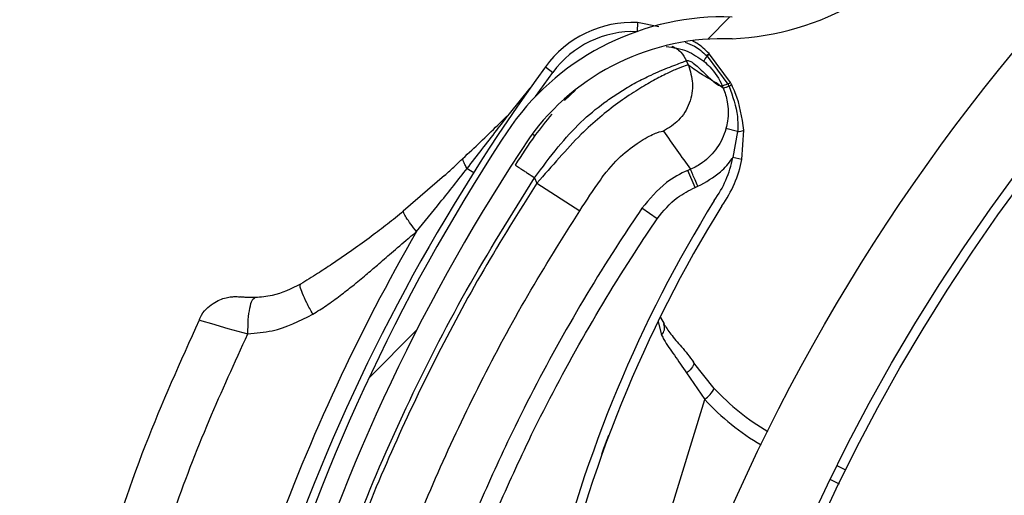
# Model space of a CAD drawing. Header units: inches. Extents: x 170 to 284, y 215 to 248.
# Tile 674 of 1056: x 210.8373 to 210.9463, y 244.6019 to 244.6546. Entities that reach past the tile are written whole.
import ezdxf

# ---------------------------------------------------------------- set-up
doc = ezdxf.new("R2010")
doc.units = ezdxf.units.IN
doc.header["$LTSCALE"] = 0.25
doc.header["$MEASUREMENT"] = 0
doc.layers.add('ANNOTATIONS', color=1, linetype='Continuous')
doc.layers.add('LH FRONT OF HOOD', color=7, linetype='Continuous')
doc.styles.add('ARIAL', font='arial.ttf', dxfattribs={"height": 0.09375})
doc.dimstyles.new('STANDARD$0', dxfattribs={"dimtxt": 0.09375, "dimasz": 0.09375, "dimexe": 0.03125, "dimexo": 0.046875, "dimgap": 0.09, "dimtad": 0, "dimtih": 1, "dimtoh": 1, "dimdec": 4, "dimzin": 0, "dimdsep": 46, "dimtxsty": 'ARIAL', "dimcen": 0.09, "dimadec": 0, "dimazin": 0, "dimtfac": 1, "dimtdec": 4, "dimtofl": 0, "dimtmove": 0, "dimatfit": 1, "dimfxl": 1, "dimtolj": 1, "dimtzin": 0, "dimarcsym": 0})
pattern_1 = [(45, (200.7563139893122, 238.187647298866), (-0.03026527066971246, 0.03026527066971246), [])]

# ---------------------------------------------------------------- blocks, each defined once
blk = doc.blocks.new('*D51')
at = {"layer": 'ANNOTATIONS', "color": 0, "lineweight": -2, "transparency": 16777216}
for p, q in [((209.9594651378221, 245.0727120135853), (209.9594651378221, 245.1664620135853)), ((210.5891923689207, 244.9789620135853), (209.9282151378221, 244.9789620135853)), ((211.1204829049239, 244.9262927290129), (209.9282151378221, 244.9262927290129)), ((209.9594651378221, 244.8325427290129), (209.9594651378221, 244.7387927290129)), ((209.9594651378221, 244.7387927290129), (209.8657151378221, 244.7387927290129))]:
    blk.add_line(p, q, dxfattribs=at)
at = {"layer": 'ANNOTATIONS', "color": 0, "transparency": 16777216}
for points in [[(209.9438401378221, 245.0727120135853), (209.9750901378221, 245.0727120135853), (209.9594651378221, 244.9789620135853)], [(209.9438401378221, 244.8325427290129), (209.9750901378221, 244.8325427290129), (209.9594651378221, 244.9262927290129)]]:
    blk.add_solid(points, dxfattribs=at)
at = {"layer": 'defpoints', "color": 0, "transparency": 16777216}
for p in [(210.6360673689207, 244.9789620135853), (209.9594651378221, 244.9262927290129), (211.1673579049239, 244.9262927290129)]:
    blk.add_point(p, dxfattribs=at)
at = {"layer": 'ANNOTATIONS', "color": 0, "transparency": 16777216, "insert": (209.6118125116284, 244.7387927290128), "char_height": 0.09375, "attachment_point": 5, "style": 'ARIAL'}
blk.add_mtext('\\A1;2 5/8"', dxfattribs=at)
blk = doc.blocks.new('*D61')
at = {"layer": 'ANNOTATIONS', "color": 0, "lineweight": -2, "transparency": 16777216}
for p, q in [((210.6277843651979, 245.3460056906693), (210.6277843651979, 246.0798826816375)), ((212.2068141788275, 244.6826057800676), (212.2068141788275, 246.0798826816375)), ((210.7215343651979, 246.0486326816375), (211.1070251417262, 246.0486326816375)), ((212.1130641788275, 246.0486326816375), (211.7275734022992, 246.0486326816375))]:
    blk.add_line(p, q, dxfattribs=at)
at = {"layer": 'ANNOTATIONS', "color": 0, "transparency": 16777216}
for points in [[(210.7215343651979, 246.0642576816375), (210.7215343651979, 246.0330076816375), (210.6277843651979, 246.0486326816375)], [(212.1130641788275, 246.0642576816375), (212.1130641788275, 246.0330076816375), (212.2068141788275, 246.0486326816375)]]:
    blk.add_solid(points, dxfattribs=at)
at = {"layer": 'defpoints', "color": 0, "transparency": 16777216}
for p in [(212.2068141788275, 246.0486326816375), (210.6277843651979, 245.2991306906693), (212.2068141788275, 244.6357307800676)]:
    blk.add_point(p, dxfattribs=at)
at = {"layer": 'ANNOTATIONS', "color": 0, "transparency": 16777216, "insert": (211.4172992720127, 246.0486326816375), "char_height": 0.09375, "attachment_point": 5, "style": 'ARIAL'}
blk.add_mtext('\\A1;DIM "A"', dxfattribs=at)

msp = doc.modelspace()

# ---------------------------------------------------------------- hatches: boundary and pattern name
at = {"layer": 'LH FRONT OF HOOD'}
h = msp.add_hatch(dxfattribs=at)
h.set_pattern_fill('ANSI31', color=256, scale=0.34241245, angle=2.8e-322, style=0)
h.set_pattern_definition([(45, (200.7896657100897, 238.187647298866), (-0.03026527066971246, 0.03026527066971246), [])])
edge = h.paths.add_edge_path(flags=0)
edge.add_arc((211.0763061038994, 244.0798696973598), 0.021400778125, 89.9999999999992, 390.52248781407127, ccw=False)
edge.add_line((211.0763061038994, 244.1012704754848), (211.1490687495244, 244.1012704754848))
edge.add_arc((211.1490687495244, 244.5121654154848), 0.4108949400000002, 270, 450.0000000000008)
edge.add_line((211.1490687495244, 244.9230603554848), (210.6654111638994, 244.9230603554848))
edge.add_arc((210.6654111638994, 244.9273405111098), 0.004280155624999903, 180.0000000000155, 269.9999999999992, ccw=False)
edge.add_line((210.6611310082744, 244.9273405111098), (210.6611310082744, 244.9701420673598))
edge.add_arc((210.6654111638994, 244.9701420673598), 0.004280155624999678, 360, 540, ccw=False)
edge.add_line((210.6696913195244, 244.9701420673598), (210.6696913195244, 244.9273405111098))
edge.add_line((210.6696913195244, 244.9273405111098), (210.6664589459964, 244.9273405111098))
edge.add_line((210.6664589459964, 244.9273405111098), (210.6664589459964, 244.9701420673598))
edge.add_arc((210.6654111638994, 244.9701420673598), 0.001047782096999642, 360, 540.0000000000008)
edge.add_line((210.6643633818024, 244.9701420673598), (210.6643633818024, 244.9273405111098))
edge.add_arc((210.6654111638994, 244.9273405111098), 0.001047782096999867, 180, 270)
edge.add_line((210.6654111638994, 244.9262927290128), (211.1490687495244, 244.9262927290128))
edge.add_arc((211.1490687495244, 244.5121654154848), 0.4141273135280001, 269.9999999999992, 450, ccw=False)
edge.add_line((211.1490687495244, 244.0980381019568), (211.0763061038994, 244.0980381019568))
edge.add_arc((211.0763061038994, 244.0798696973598), 0.018168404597, 450.0000000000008, 750.5224878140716)
edge.add_arc((211.0910543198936, 244.0885648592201), 0.001047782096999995, 390.5224878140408, 495.0000000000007)
edge.add_line((211.0903134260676, 244.0893057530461), (211.0816182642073, 244.0806105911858))
edge.add_line((211.0816182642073, 244.0806105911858), (211.0793326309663, 244.0828962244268))
edge.add_line((211.0793326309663, 244.0828962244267), (211.0880277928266, 244.091591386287))
edge.add_arc((211.0910543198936, 244.0885648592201), 0.004280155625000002, 390.522487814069, 495.0000000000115, ccw=False)
h = msp.add_hatch(dxfattribs=at)
h.set_pattern_fill('ANSI31', color=256, scale=0.34241245, style=0)
h.set_pattern_definition(pattern_1)
edge = h.paths.add_edge_path(flags=0)
edge.add_line((211.1157170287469, 244.9187801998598), (210.7733045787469, 244.9187801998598))
edge.add_line((210.7733045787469, 244.9187801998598), (210.7733045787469, 244.9230603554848))
edge.add_line((210.7733045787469, 244.9230603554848), (211.1157170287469, 244.9230603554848))
edge.add_arc((211.1157170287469, 244.5121654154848), 0.4108949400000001, 269.9999999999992, 450, ccw=False)
edge.add_line((211.1157170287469, 244.1012704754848), (211.0429543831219, 244.1012704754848))
edge.add_line((211.0429543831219, 244.1012704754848), (211.0429543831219, 244.1055506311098))
edge.add_line((211.0429543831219, 244.1055506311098), (211.1157170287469, 244.1055506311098))
edge.add_arc((211.1157170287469, 244.5121654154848), 0.406614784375, 270, 450.0000000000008)
h = msp.add_hatch(dxfattribs=at)
h.set_pattern_fill('ANSI32', color=256, scale=0.34241245, angle=2.8e-322, style=0)
h.set_pattern_definition([(45, (200.7563139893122, 238.187647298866), (-0.09079581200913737, 0.09079581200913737), []), (45, (200.8168445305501, 238.187647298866), (-0.09079581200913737, 0.09079581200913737), [])])
edge = h.paths.add_edge_path(flags=0)
edge.add_arc((211.115717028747, 244.5121654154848), 0.2182879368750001, 180, 540, ccw=False)
edge = h.paths.add_edge_path(flags=0)
edge.add_arc((211.115717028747, 244.5121654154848), 0.2097276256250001, 180, 540, ccw=False)
h = msp.add_hatch(dxfattribs=at)
h.set_pattern_fill('ANSI31', color=256, scale=0.34241245, angle=2.8e-322, style=0)
h.set_pattern_definition(pattern_1)
edge = h.paths.add_edge_path(flags=0)
edge.add_arc((210.8674690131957, 244.4906628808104), 0.001712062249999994, 432.8696093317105, 455.0800296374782)
edge.add_line((210.8673174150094, 244.4923682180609), (210.8671036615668, 244.494772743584))
edge.add_arc((210.8674690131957, 244.4906628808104), 0.004126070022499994, 432.8696093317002, 455.08002963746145, ccw=False)
edge.add_arc((210.8648467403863, 244.4821551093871), 0.01302879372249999, 384.3457767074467, 432.8696093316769, ccw=False)
edge.add_arc((210.8598613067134, 244.4803952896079), 0.01830194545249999, 342.8696093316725, 382.9309823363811, ccw=False)
edge.add_arc((210.8661112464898, 244.4784689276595), 0.01176186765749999, 275.0104670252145, 342.86960933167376, ccw=False)
edge.add_arc((210.8648769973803, 244.4822532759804), 0.01566536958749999, 218.1266773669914, 278.30040914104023, ccw=False)
edge.add_arc((210.8722737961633, 244.4884653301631), 0.02532140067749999, 195.7238575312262, 218.8505426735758, ccw=False)
edge.add_arc((210.862609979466, 244.4847793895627), 0.01504902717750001, 155.0253276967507, 192.1842589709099, ccw=False)
edge.add_arc((210.8740947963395, 244.4798421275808), 0.02754708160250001, 436.1781124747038, 515.802183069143, ccw=False)
edge.add_arc((210.8816164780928, 244.5152894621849), 0.008748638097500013, 263.8282282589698, 410.8110415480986)
edge.add_arc((210.9189611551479, 244.5690269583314), 0.05672062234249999, 162.4402450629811, 235.8795090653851, ccw=False)
edge.add_arc((211.0706217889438, 244.5235360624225), 0.2150521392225, 506.2956368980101, 523.0756629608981, ccw=False)
edge.add_arc((210.9151396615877, 244.6260292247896), 0.02884824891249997, 448.028452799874, 504.2833661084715, ccw=False)
edge.add_arc((210.9146486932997, 244.6832590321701), 0.0284373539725, 272.9902032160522, 326.5886769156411)
edge.add_arc((210.9256890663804, 244.6754847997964), 0.01494630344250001, 328.1610501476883, 383.4168014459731)
edge.add_arc((210.9218823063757, 244.6747590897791), 0.0187470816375, 380.8274838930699, 414.3092253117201)
edge.add_arc((210.9254313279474, 244.678717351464), 0.0134739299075, 416.7471667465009, 455.1432550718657)
edge.add_arc((210.9250447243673, 244.6861818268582), 0.006011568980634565, 457.8521419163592, 478.5871829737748)
edge.add_arc((210.9322651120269, 244.6763602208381), 0.01816498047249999, 483.768869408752, 522.869609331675)
edge.add_arc((210.9253607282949, 244.6784882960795), 0.01094007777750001, 522.8696093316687, 612.8696093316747)
edge.add_arc((210.9226880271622, 244.6698169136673), 0.001866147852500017, 252.8696093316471, 268.5118557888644)
edge.add_line((210.9226395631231, 244.6679513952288), (210.9225768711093, 244.6655382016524))
edge.add_arc((210.9226880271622, 244.6698169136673), 0.004280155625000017, 252.8696093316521, 268.51185578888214, ccw=False)
edge.add_arc((210.9253607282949, 244.6784882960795), 0.01335408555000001, 162.8696093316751, 252.86960933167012, ccw=False)
edge.add_arc((210.9322651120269, 244.6763602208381), 0.020578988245, 483.4809676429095, 522.8696093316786, ccw=False)
edge.add_arc((210.9250447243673, 244.6861818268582), 0.008425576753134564, 457.44727651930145, 479.3693202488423, ccw=False)
edge.add_arc((210.9254313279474, 244.678717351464), 0.01588793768, 416.55991158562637, 455.3401900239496, ccw=False)
edge.add_arc((210.9218823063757, 244.6747590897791), 0.02116108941, 380.97414010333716, 414.44678106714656, ccw=False)
edge.add_arc((210.9256890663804, 244.6754847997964), 0.01736031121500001, 328.0498574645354, 383.2354626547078, ccw=False)
edge.add_arc((210.9146486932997, 244.6832590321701), 0.030851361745, 272.78776661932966, 326.6491469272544, ccw=False)
edge.add_arc((210.9151396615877, 244.6260292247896), 0.02643424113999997, 447.8113188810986, 504.1932224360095)
edge.add_arc((211.0706217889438, 244.5235360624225), 0.21263813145, 506.3072777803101, 523.0792988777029)
edge.add_arc((210.9189611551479, 244.5690269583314), 0.05430661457, 522.426235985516, 595.9841441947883)
edge.add_arc((210.8816164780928, 244.5152894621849), 0.01116264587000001, 262.93064822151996, 411.39869652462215, ccw=False)
edge.add_arc((210.8740947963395, 244.4798421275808), 0.02513307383, 435.8410095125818, 515.8402671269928)
edge.add_arc((210.862609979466, 244.4847793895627), 0.01263501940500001, 514.9526566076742, 551.8523061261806)
edge.add_arc((210.8722737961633, 244.4884653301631), 0.022907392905, 195.9139156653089, 218.8893245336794)
edge.add_arc((210.8648769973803, 244.4822532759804), 0.01325136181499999, 218.0618497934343, 278.6048591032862)
edge.add_arc((210.8661112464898, 244.4784689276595), 0.009347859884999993, 274.5921334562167, 342.8696093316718)
edge.add_arc((210.8598613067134, 244.4803952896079), 0.01588793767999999, 342.8696093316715, 382.8217882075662)
edge.add_arc((210.8648467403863, 244.4821551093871), 0.01061478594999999, 384.5041106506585, 432.869609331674)

# ---------------------------------------------------------------- linework, layer by layer
for p, q in [((210.9056622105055, 244.6542598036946), (210.9056200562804, 244.6532615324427)), ((210.908028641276, 244.653791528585), (210.9056622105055, 244.6542598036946)), ((210.9112996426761, 244.649531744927), (210.9110884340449, 244.6500273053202)), ((210.9130027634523, 244.6499637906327), (210.9130033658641, 244.6499632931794)), ((210.9133236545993, 244.6505843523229), (210.9133244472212, 244.6505836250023)), ((210.9133244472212, 244.6505836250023), (210.9133750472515, 244.6505368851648)), ((210.9133750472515, 244.6505368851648), (210.9133757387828, 244.6505362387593)), ((210.9133757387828, 244.6505362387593), (210.9156688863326, 244.6474390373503)), ((210.9135832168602, 244.6508076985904), (210.9135825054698, 244.6508084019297)), ((210.9136325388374, 244.6507586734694), (210.9135832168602, 244.6508076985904)), ((210.9136332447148, 244.6507579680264), (210.9136325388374, 244.6507586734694)), ((210.9159508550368, 244.6476121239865), (210.9136332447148, 244.6507579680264)), ((210.8954655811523, 244.6493366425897), (210.8962962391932, 244.6487323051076)), ((210.8943931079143, 244.6460742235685), (210.8962962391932, 244.6487323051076)), ((210.8914962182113, 244.6441603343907), (210.8937891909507, 244.6469999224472)), ((210.8987862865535, 244.6467527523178), (210.8976040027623, 244.6456116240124)), ((210.9151509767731, 244.646967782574), (210.9143589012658, 244.6475598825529)), ((210.9156688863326, 244.6474390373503), (210.9157901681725, 244.6471864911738)), ((210.9167452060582, 244.6421779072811), (210.915456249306, 244.6425237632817)), ((210.9172138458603, 244.6391039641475), (210.9174234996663, 244.6423324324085)), ((210.8940218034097, 244.6419290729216), (210.8943059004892, 244.6417360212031)), ((210.9167452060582, 244.6421779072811), (210.9162049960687, 244.6392974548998)), ((210.9172138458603, 244.6391039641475), (210.9162049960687, 244.6392974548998)), ((210.8868179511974, 244.6381043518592), (210.8875348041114, 244.6376513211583)), ((210.9115377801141, 244.6380090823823), (210.9112389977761, 244.6378817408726)), ((210.9120440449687, 244.6359928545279), (210.9112389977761, 244.6378817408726)), ((210.8843058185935, 244.6373139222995), (210.879750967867, 244.63335336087)), ((210.8942820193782, 244.6370680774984), (210.8945327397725, 244.6364798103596)), ((210.8945327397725, 244.6364798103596), (210.8992660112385, 244.6334009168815)), ((210.9120440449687, 244.6359928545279), (210.9123428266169, 244.6361201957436)), ((210.9078432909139, 244.6325369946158), (210.9061449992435, 244.6336910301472)), ((210.9082071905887, 244.6216154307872), (210.908610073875, 244.6209077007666)), ((210.9079447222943, 244.6211386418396), (210.9083263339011, 244.6196551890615)), ((210.914155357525, 244.6137559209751), (210.9118587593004, 244.6166270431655)), ((210.9110932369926, 244.6154563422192), (210.9131108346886, 244.6125288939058)), ((210.8938413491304, 244.550010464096), (210.9131108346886, 244.6125288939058)), ((210.9287056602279, 244.6047112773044), (210.9277422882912, 244.6051771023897)), ((210.9270039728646, 244.6036698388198), (210.9279673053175, 244.6032040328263))]:
    msp.add_line(p, q, dxfattribs=at)
at = {"layer": 'LH FRONT OF HOOD', "flags": 128}
for points in [[(210.8571709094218, 244.6213348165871), (210.8574557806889, 244.6212473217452), (210.8585242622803, 244.6209173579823), (210.8603431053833, 244.6203863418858), (210.8625477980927, 244.6198001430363), (210.8625478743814, 244.6198001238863), (210.8625478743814, 244.6198001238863)], [(210.9118587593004, 244.6166270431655), (210.911890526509, 244.6165397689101), (210.9118828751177, 244.616428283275), (210.9118360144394, 244.6162956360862), (210.9117512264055, 244.6161454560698), (210.9116308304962, 244.6159818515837), (210.9114781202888, 244.6158092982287), (210.911297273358, 244.615632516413), (210.9110932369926, 244.6154563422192)]]:
    msp.add_lwpolyline(points, dxfattribs=at)
at = {"layer": 'LH FRONT OF HOOD'}
for radius in [0.218287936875, 0.2097276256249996, 0.20865758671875]:
    msp.add_circle((211.1157170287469, 244.5121654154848), radius, dxfattribs=at)
for centre, radius, start, end in [((210.9146486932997, 244.6832590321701), 0.03085136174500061, 272.7877666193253, 326.6491469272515), ((210.9151396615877, 244.6260292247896), 0.02884824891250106, 88.02845279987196, 144.283366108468), ((210.9051565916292, 244.642286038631), 0.01198443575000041, 87.58199473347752, 143.9625880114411), ((210.9051565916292, 244.642286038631), 0.01095719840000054, 87.58199473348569, 143.9625880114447), ((210.9151396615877, 244.6260292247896), 0.02643424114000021, 87.81131888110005, 144.1932224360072), ((210.9150552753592, 244.6490379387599), 0.002251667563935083, 138.2635644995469, 155.720705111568), ((210.915057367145, 244.6490358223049), 0.00225369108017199, 138.2593743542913, 155.6987549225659), ((210.91447060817, 244.6495207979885), 0.001564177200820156, 124.5953035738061, 137.1606613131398), ((210.9144741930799, 244.6495173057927), 0.001568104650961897, 124.6238759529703, 137.1559559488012), ((210.9145511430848, 244.6494318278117), 0.001613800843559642, 124.6957020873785, 136.7836987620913), ((210.9145504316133, 244.6494323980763), 0.001611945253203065, 124.6800920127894, 136.7810672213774), ((211.0701806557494, 244.5222243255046), 0.2160622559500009, 143.9625880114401, 159.429331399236), ((211.0706217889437, 244.5235360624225), 0.2150521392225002, 146.2956368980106, 163.0756629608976), ((210.9167937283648, 244.643530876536), 0.001353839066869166, 267.9460491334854, 297.7215107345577), ((211.0706217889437, 244.5235360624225), 0.2126381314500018, 146.3072777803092, 163.0792988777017), ((210.9044350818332, 244.6415548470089), 0.01198443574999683, 324.2107068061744, 349.1428904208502), ((210.9044350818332, 244.6415548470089), 0.01301167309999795, 324.3721675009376, 349.142890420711), ((211.0387242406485, 244.5573418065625), 0.1465525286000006, 148.2102277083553, 184.8881843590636), ((211.0387242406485, 244.5573418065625), 0.1455252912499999, 148.2240339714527, 186.7401596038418), ((211.0701806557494, 244.5222243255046), 0.2180957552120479, 150.0488325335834, 160.1231826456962), ((210.9075362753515, 244.6204522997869), 0.001122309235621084, 314.7454227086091, 22.81644394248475), ((210.9109445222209, 244.6154310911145), 0.003621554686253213, 306.7390858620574, 332.4478656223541), ((210.9332781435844, 244.6314062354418), 0.02602334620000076, 222.7069825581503, 239.5091641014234), ((210.9334916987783, 244.6313404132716), 0.02773540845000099, 222.7069825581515, 239.322740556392)]:
    msp.add_arc(centre, radius, start, end, dxfattribs=at)
for points, knots in [([(210.9109408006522, 244.6520731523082), (210.9112882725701, 244.6519436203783), (210.9121785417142, 244.6516117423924), (210.9128899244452, 244.6509734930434), (210.9133236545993, 244.6505843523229)], [0, 0, 0, 0, 0.3902998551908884, 1, 1, 1, 1]), ([(210.9135825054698, 244.6508084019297), (210.9131629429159, 244.6512288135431), (210.9126105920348, 244.6517822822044), (210.9119196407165, 244.6521288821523), (210.9117535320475, 244.6522122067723)], [0, 0, 0, 0, 0.7595942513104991, 1, 1, 1, 1]), ([(210.9088401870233, 244.6515995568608), (210.9096328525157, 244.6514844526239), (210.9111529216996, 244.6512637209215), (210.9124040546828, 244.6503845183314), (210.9130027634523, 244.6499637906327)], [0, 0, 0, 0, 0.5214667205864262, 0.9999999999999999, 0.9999999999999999, 0.9999999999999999, 0.9999999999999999]), ([(210.909456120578, 244.6516504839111), (210.9096294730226, 244.6515674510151), (210.9099900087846, 244.6513947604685), (210.9106050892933, 244.650888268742), (210.9108980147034, 244.6503664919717), (210.9110884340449, 244.6500273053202)], [0, 0, 0, 0, 0.2447599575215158, 0.5090480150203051, 1, 1, 1, 1]), ([(210.8942820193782, 244.6370680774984), (210.895136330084, 244.6382241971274), (210.8967490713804, 244.6404066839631), (210.8993210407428, 244.6432669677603), (210.9015627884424, 244.6450999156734), (210.9033372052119, 244.6463347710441), (210.9045187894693, 244.6470624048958), (210.9055193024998, 244.6476209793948), (210.9063528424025, 244.6480546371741), (210.9072693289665, 244.6484994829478), (210.9082799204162, 244.648947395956), (210.9096266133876, 244.6494824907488), (210.910796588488, 244.6499170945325), (210.910996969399, 244.6499927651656), (210.9110884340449, 244.6500273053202)], [0, 0, 0, 0, 0.1307156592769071, 0.2467609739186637, 0.3577928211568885, 0.417097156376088, 0.4791482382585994, 0.5177152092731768, 0.5590896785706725, 0.603294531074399, 0.6633484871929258, 0.7353692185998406, 0.879208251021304, 1, 1, 1, 1]), ([(210.9110884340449, 244.6500273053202), (210.9112022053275, 244.6500337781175), (210.911441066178, 244.6500473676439), (210.9119589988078, 244.6496846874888), (210.9125776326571, 244.6491298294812), (210.9132194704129, 244.6484985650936), (210.9138615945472, 244.6478746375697), (210.9142201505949, 244.6475986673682), (210.9144019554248, 244.6474587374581)], [0, 0, 0, 0, 0.1574760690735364, 0.3306182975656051, 0.4911886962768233, 0.6742546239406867, 0.834831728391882, 1, 1, 1, 1]), ([(210.9130033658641, 244.6499632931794), (210.9132327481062, 244.6497584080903), (210.9140803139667, 244.6490013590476), (210.9147093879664, 244.6480065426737), (210.9150335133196, 244.6472439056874), (210.9150335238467, 244.6472438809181)], [0, 0, 0, 0, 0.2706300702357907, 0.9999763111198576, 1, 1, 1, 1]), ([(210.9112996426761, 244.649531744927), (210.9112144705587, 244.649524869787), (210.9110413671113, 244.6495108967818), (210.9101055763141, 244.6491518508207), (210.9088138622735, 244.6485630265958), (210.9072806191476, 244.6477656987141), (210.9054799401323, 244.6467029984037), (210.903529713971, 244.6453837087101), (210.9014768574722, 244.6437821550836), (210.8992638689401, 244.6417911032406), (210.8969852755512, 244.6392742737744), (210.8953572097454, 244.6374192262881), (210.8945327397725, 244.6364798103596)], [0, 0, 0, 0, 0.109401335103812, 0.2223468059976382, 0.315179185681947, 0.4102231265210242, 0.5012749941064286, 0.594600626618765, 0.6834485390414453, 0.7745330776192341, 0.8858211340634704, 0.9999999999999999, 0.9999999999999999, 0.9999999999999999, 0.9999999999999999]), ([(210.9112996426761, 244.649531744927), (210.9115019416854, 244.6488668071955), (210.9119221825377, 244.6474855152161), (210.9115141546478, 244.6452829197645), (210.9103685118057, 244.6433575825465), (210.9091415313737, 244.6425954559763), (210.9085508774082, 244.6422285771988)], [0, 0, 0, 0, 0.2406941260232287, 0.4999999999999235, 0.7593058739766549, 1, 1, 1, 1]), ([(210.9143589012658, 244.6475598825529), (210.914174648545, 244.6476775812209), (210.9136664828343, 244.6480021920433), (210.9127073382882, 244.6485171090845), (210.9118333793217, 244.6491470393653), (210.9112996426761, 244.649531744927)], [0, 0, 0, 0, 0.1812946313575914, 0.5000073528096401, 1, 1, 1, 1]), ([(210.9144019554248, 244.6474587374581), (210.9144837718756, 244.6474066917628), (210.9146482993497, 244.6473020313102), (210.9148619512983, 244.6472230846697), (210.9149763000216, 244.6472372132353), (210.9150333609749, 244.6472442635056)], [0, 0, 0, 0, 0.3313600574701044, 0.6663431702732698, 0.9999999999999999, 0.9999999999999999, 0.9999999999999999, 0.9999999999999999]), ([(210.9150333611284, 244.6472442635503), (210.9150625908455, 244.647175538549), (210.9151017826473, 244.647083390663), (210.9151410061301, 244.6469912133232), (210.9151509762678, 244.6469677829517)], [0, 0, 0, 0, 0.7458120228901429, 1, 1, 1, 1]), ([(210.9156688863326, 244.6474390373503), (210.9156454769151, 244.647430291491), (210.9155048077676, 244.6473777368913), (210.9152880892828, 244.6473012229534), (210.9150861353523, 244.6472398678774), (210.9150510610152, 244.6472425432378), (210.9150335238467, 244.6472438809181)], [0, 0, 0, 0, 0.06239373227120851, 0.3749291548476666, 0.6874645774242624, 1, 1, 1, 1]), ([(210.9151490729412, 244.6469722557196), (210.915149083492, 244.6469722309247), (210.9153523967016, 244.6464944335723), (210.9157016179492, 244.6453050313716), (210.9157405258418, 244.6437656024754), (210.9155187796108, 244.6427969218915), (210.915456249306, 244.6425237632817)], [0, 0, 0, 0, 1.782673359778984e-05, 0.3435204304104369, 0.8148790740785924, 1, 1, 1, 1]), ([(210.9157901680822, 244.6471864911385), (210.9157664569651, 244.6471772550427), (210.9156240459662, 244.6471217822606), (210.9154049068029, 244.6470396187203), (210.9152016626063, 244.6469705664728), (210.915167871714, 244.6469687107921), (210.9151509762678, 244.6469677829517)], [0, 0, 0, 0, 0.06242876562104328, 0.3749525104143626, 0.6874762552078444, 1, 1, 1, 1]), ([(210.9157903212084, 244.6471861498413), (210.9161937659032, 244.6460904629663), (210.9167938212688, 244.6444608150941), (210.9167572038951, 244.6427413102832), (210.9167452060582, 244.6421779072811)], [0, 0, 0, 0, 0.6723457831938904, 0.9999999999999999, 0.9999999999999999, 0.9999999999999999, 0.9999999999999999]), ([(210.9160847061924, 244.647350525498), (210.9160846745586, 244.6473505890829), (210.9160410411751, 244.6474382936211), (210.915995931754, 244.6475252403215), (210.9159508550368, 244.6476121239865)], [0, 0, 0, 0, 0.0007249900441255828, 1, 1, 1, 1]), ([(210.9174234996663, 244.6423324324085), (210.9172190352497, 244.643751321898), (210.9169688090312, 244.6454877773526), (210.9162213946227, 244.6470625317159), (210.916084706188, 244.6473505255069)], [0, 0, 0, 0, 0.8171182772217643, 1, 1, 1, 1]), ([(210.8863498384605, 244.6392059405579), (210.8876358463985, 244.6404213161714), (210.8893527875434, 244.6420439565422), (210.8910661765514, 244.6437357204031), (210.8914962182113, 244.6441603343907)], [0, 0, 0, 0, 0.7490110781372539, 1, 1, 1, 1]), ([(210.8868179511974, 244.6381043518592), (210.8879089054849, 244.639510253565), (210.8894716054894, 244.6415240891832), (210.8910267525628, 244.6435490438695), (210.8914962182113, 244.6441603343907)], [0, 0, 0, 0, 0.6981213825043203, 1, 1, 1, 1]), ([(210.896165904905, 244.644094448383), (210.8955378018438, 244.6433276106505), (210.8941007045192, 244.6415730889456), (210.8928408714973, 244.6395889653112), (210.8921316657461, 244.638472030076)], [0, 0, 0, 0, 0.4370636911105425, 1, 1, 1, 1]), ([(210.9015516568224, 244.6368123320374), (210.901551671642, 244.6368123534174), (210.901766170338, 244.6371218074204), (210.9026576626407, 244.6383184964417), (210.9044289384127, 244.6400774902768), (210.9064562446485, 244.641444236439), (210.9080988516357, 244.64220586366), (210.9083897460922, 244.6422204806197), (210.9085508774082, 244.6422285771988)], [0, 0, 0, 0, 4.497367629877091e-06, 0.06509473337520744, 0.2616701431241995, 0.47531050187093, 0.7093656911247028, 1, 1, 1, 1]), ([(210.9085508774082, 244.6422285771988), (210.9090383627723, 244.6415245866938), (210.9100133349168, 244.6401166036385), (210.9110295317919, 244.6387115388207), (210.9115376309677, 244.6380090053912)], [0, 0, 0, 0, 0.4999992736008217, 1, 1, 1, 1]), ([(210.915456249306, 244.6425237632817), (210.9154503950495, 244.6425022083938), (210.9152439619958, 244.6417421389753), (210.9145664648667, 244.640306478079), (210.9131123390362, 244.6388327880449), (210.9119990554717, 244.6382057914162), (210.9115376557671, 244.6380090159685), (210.9115376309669, 244.6380090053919)], [0, 0, 0, 0, 0.01087401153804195, 0.3834398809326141, 0.755811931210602, 0.9999868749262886, 1, 1, 1, 1]), ([(210.8843029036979, 244.6373112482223), (210.8843029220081, 244.6373112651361), (210.8846895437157, 244.6376684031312), (210.8853721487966, 244.6382951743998), (210.8860566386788, 244.6389308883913), (210.8863498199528, 244.6392059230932), (210.886349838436, 244.6392059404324)], [0, 0, 0, 0, 2.704369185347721e-05, 0.5710314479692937, 0.9999729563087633, 1, 1, 1, 1]), ([(210.8868179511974, 244.6381043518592), (210.8867254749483, 244.6382497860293), (210.8865384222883, 244.6385439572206), (210.8863815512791, 244.6388960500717), (210.8863363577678, 244.6391034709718), (210.8863472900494, 244.6391865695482), (210.8863498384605, 244.6392059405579)], [0, 0, 0, 0, 0.2979480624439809, 0.6026626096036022, 0.9073771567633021, 1, 1, 1, 1]), ([(210.912342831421, 244.6361201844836), (210.9132250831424, 244.6365999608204), (210.914686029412, 244.6373944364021), (210.9157944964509, 244.6386993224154), (210.9161843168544, 244.6392673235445), (210.9162049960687, 244.6392974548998)], [0, 0, 0, 0, 0.5907811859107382, 0.9782917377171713, 1, 1, 1, 1]), ([(210.8812113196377, 244.6311111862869), (210.8820913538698, 244.6321912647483), (210.8839814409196, 244.6345109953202), (210.8858300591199, 244.6368528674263), (210.8868179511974, 244.6381043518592)], [0, 0, 0, 0, 0.4656051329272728, 1, 1, 1, 1]), ([(210.8921316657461, 244.638472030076), (210.8921603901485, 244.6384532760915), (210.8922045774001, 244.6384244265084), (210.8924727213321, 244.6382493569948), (210.8927502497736, 244.6380681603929), (210.8930947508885, 244.6378432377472), (210.8935953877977, 244.6375163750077), (210.894011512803, 244.6372446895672), (210.8942820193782, 244.6370680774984)], [0, 0, 0, 0, 0.2394568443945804, 0.368360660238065, 0.4999999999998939, 0.6316393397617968, 0.7605431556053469, 0.9999999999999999, 0.9999999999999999, 0.9999999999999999, 0.9999999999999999]), ([(210.9112389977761, 244.6378817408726), (210.9112389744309, 244.6378817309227), (210.9104030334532, 244.6375254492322), (210.9084198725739, 244.6364377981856), (210.9069898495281, 244.6347111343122), (210.9061449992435, 244.6336910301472)], [0, 0, 0, 0, 1.142795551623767e-05, 0.4092118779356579, 1, 1, 1, 1]), ([(210.8697327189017, 244.584960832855), (210.8712278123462, 244.5894761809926), (210.8742257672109, 244.5985303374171), (210.8799785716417, 244.6117303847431), (210.8865412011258, 244.6246814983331), (210.891697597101, 244.6329325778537), (210.8942820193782, 244.6370680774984)], [0, 0, 0, 0, 0.2468628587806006, 0.4950083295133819, 0.7468945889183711, 1, 1, 1, 1]), ([(210.8992660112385, 244.6334009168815), (210.9000265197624, 244.6345526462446), (210.9007870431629, 244.6357043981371), (210.9015516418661, 244.6368123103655), (210.9015516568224, 244.6368123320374)], [0, 0, 0, 0, 0.9999804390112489, 1, 1, 1, 1]), ([(210.8945327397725, 244.6364798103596), (210.8925326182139, 244.6332975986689), (210.8885265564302, 244.6269239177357), (210.8831811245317, 244.6169763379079), (210.8783477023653, 244.6067643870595), (210.8741509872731, 244.596580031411), (210.8718301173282, 244.5897110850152), (210.8707158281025, 244.586413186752)], [0, 0, 0, 0, 0.2027568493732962, 0.4061035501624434, 0.6088604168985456, 0.8122072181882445, 0.9999999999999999, 0.9999999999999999, 0.9999999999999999, 0.9999999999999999]), ([(210.9078432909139, 244.6325369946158), (210.9085363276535, 244.6333878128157), (210.9097106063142, 244.6348294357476), (210.9113657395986, 244.6356546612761), (210.9120440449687, 244.6359928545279)], [0, 0, 0, 0, 0.5901808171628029, 1, 1, 1, 1]), ([(210.9061449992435, 244.6336910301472), (210.9053149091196, 244.6324512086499), (210.902241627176, 244.6278609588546), (210.8973095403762, 244.6196514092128), (210.8921212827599, 244.6098347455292), (210.889242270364, 244.6033842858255), (210.888012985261, 244.6006300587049)], [0, 0, 0, 0, 0.1185397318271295, 0.4388752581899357, 0.7604101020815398, 1, 1, 1, 1]), ([(210.879750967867, 244.63335336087), (210.8791625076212, 244.6328782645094), (210.8779904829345, 244.6319320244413), (210.8761384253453, 244.6305218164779), (210.8740992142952, 244.6290378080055), (210.872115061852, 244.627675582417), (210.8701765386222, 244.6264062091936), (210.8690074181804, 244.6256837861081), (210.8683771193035, 244.6252943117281)], [0, 0, 0, 0, 0.1610961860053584, 0.3208521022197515, 0.5001076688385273, 0.7056749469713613, 0.8413228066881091, 1, 1, 1, 1]), ([(210.8760909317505, 244.5846835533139), (210.8760909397, 244.5846835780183), (210.8771283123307, 244.5879073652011), (210.8794553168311, 244.5945639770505), (210.8835088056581, 244.6044832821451), (210.8882170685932, 244.6144130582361), (210.8934189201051, 244.6240978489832), (210.8973169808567, 244.6302998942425), (210.8992660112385, 244.6334009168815)], [0, 0, 0, 0, 1.439079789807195e-06, 0.1877923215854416, 0.3908439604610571, 0.5938956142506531, 0.796947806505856, 1, 1, 1, 1]), ([(210.8812113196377, 244.6311111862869), (210.8809939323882, 244.6313930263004), (210.8805462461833, 244.6319734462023), (210.88004717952, 244.6326936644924), (210.8797430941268, 244.6332065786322), (210.8797483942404, 244.633305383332), (210.879750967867, 244.63335336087)], [0, 0, 0, 0, 0.2427897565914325, 0.5000000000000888, 0.75721024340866, 0.9999999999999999, 0.9999999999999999, 0.9999999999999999, 0.9999999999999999]), ([(210.8898989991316, 244.5998183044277), (210.8911155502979, 244.6025440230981), (210.8939586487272, 244.6089140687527), (210.8990919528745, 244.618629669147), (210.9039720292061, 244.6267548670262), (210.9070217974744, 244.6313100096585), (210.9078432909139, 244.6325369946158)], [0, 0, 0, 0, 0.2395900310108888, 0.5599255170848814, 0.8814604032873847, 1, 1, 1, 1]), ([(210.8697447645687, 244.6219646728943), (210.8702457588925, 244.6222831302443), (210.8712776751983, 244.6229390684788), (210.8727402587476, 244.6240041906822), (210.8742029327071, 244.6251480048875), (210.8755686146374, 244.6262780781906), (210.8769867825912, 244.6274952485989), (210.8785249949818, 244.6288326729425), (210.879963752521, 244.6300717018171), (210.8808993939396, 244.630851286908), (210.8812113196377, 244.6311111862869)], [0, 0, 0, 0, 0.1216476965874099, 0.2505622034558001, 0.3699476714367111, 0.5011532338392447, 0.6125555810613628, 0.7514486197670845, 0.9171375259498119, 1, 1, 1, 1]), ([(210.8683771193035, 244.625294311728), (210.8673476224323, 244.6247837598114), (210.8657355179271, 244.6239842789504), (210.8639920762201, 244.6238488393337), (210.8633620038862, 244.6237998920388)], [0, 0, 0, 0, 0.638604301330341, 1, 1, 1, 1]), ([(210.8571770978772, 244.621332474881), (210.8572120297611, 244.6214329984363), (210.8573690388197, 244.6218848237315), (210.8579011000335, 244.6225163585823), (210.8586418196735, 244.6231615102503), (210.8594041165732, 244.6235695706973), (210.860105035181, 244.623798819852), (210.8607027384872, 244.6238977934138), (210.861165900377, 244.6239177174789), (210.8614765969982, 244.6239041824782), (210.8616458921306, 244.623887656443), (210.8617118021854, 244.623879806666), (210.8617265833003, 244.6238779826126), (210.8617350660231, 244.6238769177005), (210.8617379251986, 244.6238765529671), (210.86173936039, 244.6238763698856)], [0, 0, 0, 0, 0.05652104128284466, 0.2540462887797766, 0.4273552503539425, 0.57949838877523, 0.7104459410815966, 0.8185506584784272, 0.9012506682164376, 0.9564155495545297, 0.9850429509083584, 0.9903528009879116, 0.993469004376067, 0.9967217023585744, 1, 1, 1, 1]), ([(210.8633620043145, 244.6237998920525), (210.8631476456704, 244.6237968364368), (210.8629082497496, 244.6237934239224), (210.862485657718, 244.6238067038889), (210.8621021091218, 244.6238337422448), (210.8617994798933, 244.6238686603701), (210.861770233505, 244.6238724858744), (210.8617572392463, 244.6238741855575)], [0, 0, 0, 0, 0.211158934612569, 0.2358224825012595, 0.5027141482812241, 0.7790543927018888, 1, 1, 1, 1]), ([(210.8625485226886, 244.6198001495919), (210.8634534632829, 244.6198731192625), (210.865971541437, 244.6200761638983), (210.8682714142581, 244.6212272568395), (210.8697447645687, 244.6219646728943)], [0, 0, 0, 0, 0.3593774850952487, 1, 1, 1, 1]), ([(210.8459599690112, 244.5922328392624), (210.8476229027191, 244.5973486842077), (210.8508413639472, 244.6072499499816), (210.8551125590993, 244.6167439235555), (210.8571768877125, 244.6213324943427)], [0, 0, 0, 0, 0.5166859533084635, 0.9999999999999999, 0.9999999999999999, 0.9999999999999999, 0.9999999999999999]), ([(210.9085668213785, 244.6209019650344), (210.9088111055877, 244.6205291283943), (210.9093377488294, 244.6197253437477), (210.9105425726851, 244.6183334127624), (210.9115052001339, 244.6172216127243), (210.9119330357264, 244.616502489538), (210.9119746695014, 244.6164325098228)], [0, 0, 0, 0, 0.2839420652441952, 0.6121401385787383, 0.9622563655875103, 1, 1, 1, 1]), ([(210.8512252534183, 244.5906218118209), (210.852203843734, 244.5936816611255), (210.8543187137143, 244.6002944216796), (210.858082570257, 244.6100438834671), (210.8610918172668, 244.6166178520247), (210.8625484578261, 244.6198000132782)], [0, 0, 0, 0, 0.3076441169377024, 0.6648617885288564, 1, 1, 1, 1]), ([(210.9083263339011, 244.6196551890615), (210.9084111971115, 244.6194891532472), (210.9087960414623, 244.6187362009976), (210.9097492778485, 244.6174403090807), (210.9106410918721, 244.6161238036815), (210.9110932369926, 244.6154563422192)], [0, 0, 0, 0, 0.1223980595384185, 0.5550603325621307, 1, 1, 1, 1]), ([(210.901724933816, 244.6064702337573), (210.901824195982, 244.6067587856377), (210.9020665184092, 244.6074632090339), (210.9023271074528, 244.6081617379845), (210.9024809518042, 244.6085741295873)], [0, 0, 0, 0, 0.4096284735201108, 1, 1, 1, 1])]:
    msp.add_open_spline(points, degree=3, knots=knots, dxfattribs=at)
for points in [[(210.9159508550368, 244.6476121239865), (210.9159481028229, 244.6476083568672), (210.9159425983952, 244.6476008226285), (210.9158853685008, 244.6475640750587), (210.9157970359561, 244.6475114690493), (210.9157116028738, 244.64746318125), (210.9156688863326, 244.6474390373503)], [(210.9160846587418, 244.6473506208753), (210.9160814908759, 244.6473473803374), (210.9160751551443, 244.6473408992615), (210.9160151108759, 244.6473062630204), (210.9159230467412, 244.6472560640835), (210.9158344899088, 244.6472096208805), (210.9157902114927, 244.6471863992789)], [(210.9123431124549, 244.6361203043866), (210.912239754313, 244.6363625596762), (210.9120330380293, 244.6368470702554), (210.9117702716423, 244.637462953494), (210.9115826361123, 244.637902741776), (210.9115524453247, 244.6379735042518), (210.9115373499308, 244.6380088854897)], [(210.8697447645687, 244.6219646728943), (210.8695079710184, 244.6223911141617), (210.8690343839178, 244.6232439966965), (210.8685503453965, 244.6242979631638), (210.8682874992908, 244.6250623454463), (210.868347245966, 244.6252169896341), (210.8683771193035, 244.625294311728)], [(210.8625485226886, 244.6198001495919), (210.8625560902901, 244.6203344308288), (210.8625712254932, 244.6214029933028), (210.862751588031, 244.6227080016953), (210.8630211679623, 244.6236152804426), (210.8632483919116, 244.62373835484), (210.8633620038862, 244.6237998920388)]]:
    msp.add_open_spline(points, degree=3, dxfattribs=at)

# ---------------------------------------------------------------- dimensions: what is measured, and where the dimension line sits
at = {"layer": 'ANNOTATIONS'}
dim = msp.add_linear_dim(base=(212.2068141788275, 246.0486326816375), p1=(210.6277843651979, 245.2991306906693), p2=(212.2068141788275, 244.6357307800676), text='DIM "A"', dimstyle='STANDARD$0', dxfattribs=at)
dim.commit()
dim.dimension.update_dxf_attribs({"geometry": '*D61', "text_midpoint": (211.4172992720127, 246.0486326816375)})
dim = msp.add_linear_dim(base=(209.9594651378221, 244.9262927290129), p1=(210.6360673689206, 244.9789620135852), p2=(211.1673579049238, 244.9262927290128), angle=90, text='2 5/8"', dimstyle='STANDARD$0', dxfattribs=at)
dim.commit()
dim.dimension.update_dxf_attribs({"geometry": '*D51', "text_midpoint": (209.6118125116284, 244.7387927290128)})

doc.saveas('drawing.dxf')
